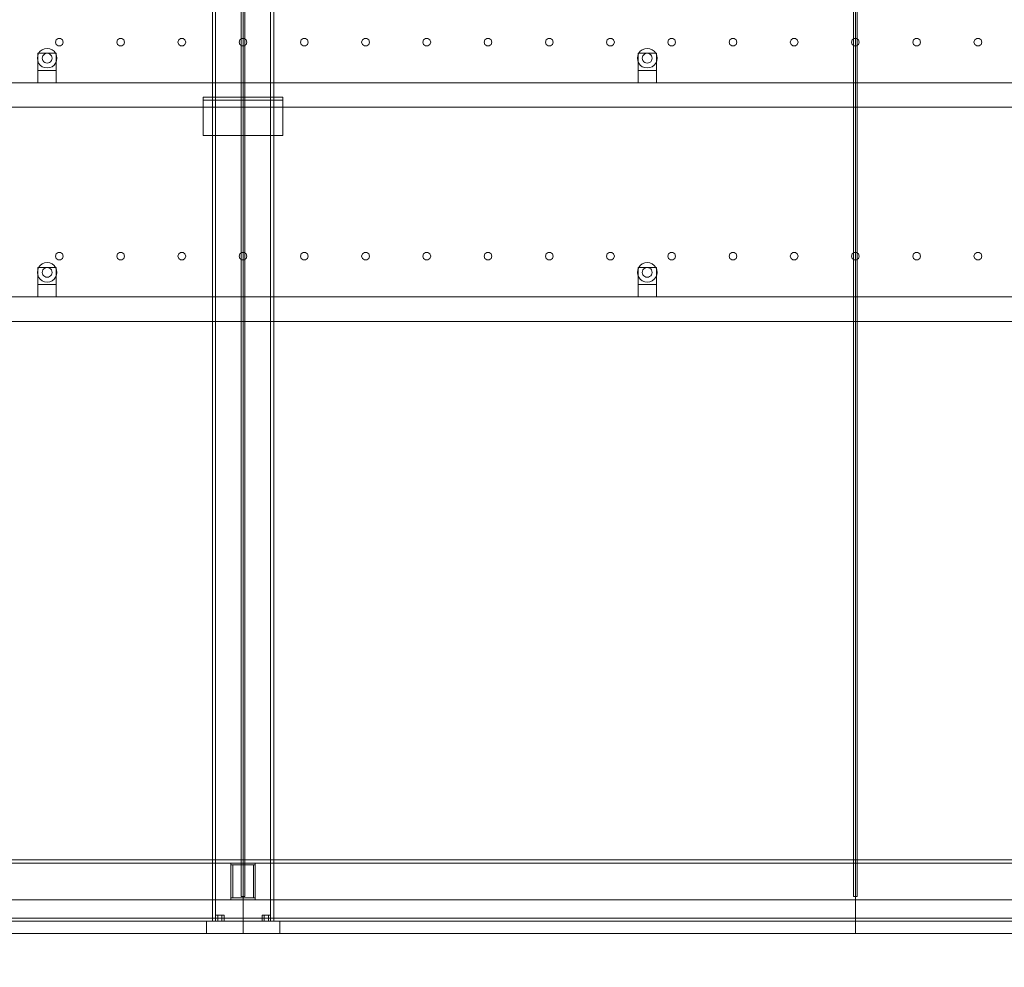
# Model space of a CAD drawing. Header units: millimetres. Extents: x -4738 to 65662, y -68080 to 6847.
# Tile 1050 of 1056: x 52096 to 53704, y -55 to 1493. Entities that reach past the tile are written whole.
import ezdxf

# ---------------------------------------------------------------- set-up
doc = ezdxf.new("R2010")
doc.units = ezdxf.units.MM
for name, color, linetype, lineweight in [('COTAS_O', 1, 'Continuous', 0), ('COTAS_P', 1, 'Continuous', 0), ('lateral_secador', 7, 'Continuous', 0)]:
    doc.layers.add(name, color=color, linetype=linetype, lineweight=lineweight)
doc.dimstyles.new('R19_100', dxfattribs={"dimtxt": 250, "dimasz": 150, "dimexe": 150, "dimexo": 80, "dimgap": 100, "dimtad": 1, "dimtih": 1, "dimtoh": 1, "dimdsep": 46, "dimcen": 0.09, "dimadec": 0, "dimazin": 0, "dimtfac": 1, "dimtdec": 4, "dimtofl": 0, "dimtmove": 0, "dimatfit": 3, "dimfxl": 1, "dimtolj": 1, "dimtzin": 0, "dimarcsym": 0})

# ---------------------------------------------------------------- blocks, each defined once
blk = doc.blocks.new('DIM_R30_28')
at = {"layer": 'COTAS_O'}
for p, q in [((40461.1, 0), (40461.1, -900)), ((60461.1, 0), (60461.1, -900)), ((40461.1, -900), (40611.1, -855)), ((60461.1, -900), (60311.1, -855)), ((40461.1, -900), (60461.1, -900)), ((40461.1, -900), (40611.1, -945)), ((60461.1, -900), (60311.1, -945))]:
    blk.add_line(p, q, dxfattribs=at)
blk.add_text('20000 O', height=250, dxfattribs=at).set_placement((50461.1, -800))
blk = doc.blocks.new('DIM_R30_32')
at = {"layer": 'COTAS_P'}
for p, q in [((112.7, 0), (112.7, -2500)), ((65298.1, 0), (65298.1, -2500)), ((112.7, -2500), (262.7, -2455)), ((65298.1, -2500), (65148.1, -2455)), ((112.7, -2500), (65298.1, -2500)), ((112.7, -2500), (262.7, -2545)), ((65298.1, -2500), (65148.1, -2545))]:
    blk.add_line(p, q, dxfattribs=at)
blk.add_text('65185.39 P', height=250, dxfattribs=at).set_placement((32705.4, -2400))

msp = doc.modelspace()

# ---------------------------------------------------------------- linework, layer by layer
at = {"layer": 'lateral_secador'}
for p, q in [((52411.134, 2925), (52411.134, 20)), ((52416.134, 20), (52416.134, 2925)), ((52458.134, 2925), (52458.134, 60)), ((52461.134, 0), (52461.134, 2925)), ((52464.134, 60), (52464.134, 2925)), ((52506.134, 2925), (52506.134, 20)), ((52511.134, 20), (52511.134, 2925)), ((53458.134, 2925), (53458.134, 60)), ((53461.134, 0), (53461.134, 2925)), ((53464.134, 60), (53464.134, 2925)), ((52155.997, 1460.082), (52154.784, 1456.35)), ((52154.784, 1456.35), (52155.997, 1452.618)), ((52159.172, 1462.389), (52155.997, 1460.082)), ((52155.997, 1452.618), (52159.172, 1450.311)), ((52163.096, 1462.389), (52159.172, 1462.389)), ((52159.172, 1450.311), (52163.096, 1450.311)), ((52166.271, 1460.082), (52163.096, 1462.389)), ((52163.096, 1450.311), (52166.271, 1452.618)), ((52167.484, 1456.35), (52166.271, 1460.082)), ((52166.271, 1452.618), (52167.484, 1456.35)), ((52255.997, 1460.082), (52254.784, 1456.35)), ((52254.784, 1456.35), (52255.997, 1452.618)), ((52259.172, 1462.389), (52255.997, 1460.082)), ((52255.997, 1452.618), (52259.172, 1450.311)), ((52263.096, 1462.389), (52259.172, 1462.389)), ((52259.172, 1450.311), (52263.096, 1450.311)), ((52266.271, 1460.082), (52263.096, 1462.389)), ((52263.096, 1450.311), (52266.271, 1452.618)), ((52267.484, 1456.35), (52266.271, 1460.082)), ((52266.271, 1452.618), (52267.484, 1456.35)), ((52355.997, 1460.082), (52354.784, 1456.35)), ((52354.784, 1456.35), (52355.997, 1452.618)), ((52359.172, 1462.389), (52355.997, 1460.082)), ((52355.997, 1452.618), (52359.172, 1450.311)), ((52363.096, 1462.389), (52359.172, 1462.389)), ((52359.172, 1450.311), (52363.096, 1450.311)), ((52366.271, 1460.082), (52363.096, 1462.389)), ((52363.096, 1450.311), (52366.271, 1452.618)), ((52367.484, 1456.35), (52366.271, 1460.082)), ((52366.271, 1452.618), (52367.484, 1456.35)), ((52455.997, 1460.082), (52454.784, 1456.35)), ((52454.784, 1456.35), (52455.997, 1452.618)), ((52459.172, 1462.389), (52455.997, 1460.082)), ((52455.997, 1452.618), (52459.172, 1450.311)), ((52463.096, 1462.389), (52459.172, 1462.389)), ((52459.172, 1450.311), (52463.096, 1450.311)), ((52466.271, 1460.082), (52463.096, 1462.389)), ((52463.096, 1450.311), (52466.271, 1452.618)), ((52467.484, 1456.35), (52466.271, 1460.082)), ((52466.271, 1452.618), (52467.484, 1456.35)), ((52555.997, 1460.082), (52554.784, 1456.35)), ((52554.784, 1456.35), (52555.997, 1452.618)), ((52559.172, 1462.389), (52555.997, 1460.082)), ((52555.997, 1452.618), (52559.172, 1450.311)), ((52563.096, 1462.389), (52559.172, 1462.389)), ((52559.172, 1450.311), (52563.096, 1450.311)), ((52566.271, 1460.082), (52563.096, 1462.389)), ((52563.096, 1450.311), (52566.271, 1452.618)), ((52567.484, 1456.35), (52566.271, 1460.082)), ((52566.271, 1452.618), (52567.484, 1456.35)), ((52655.997, 1460.082), (52654.784, 1456.35)), ((52654.784, 1456.35), (52655.997, 1452.618)), ((52659.172, 1462.389), (52655.997, 1460.082)), ((52655.997, 1452.618), (52659.172, 1450.311)), ((52663.096, 1462.389), (52659.172, 1462.389)), ((52659.172, 1450.311), (52663.096, 1450.311)), ((52666.271, 1460.082), (52663.096, 1462.389)), ((52663.096, 1450.311), (52666.271, 1452.618)), ((52667.484, 1456.35), (52666.271, 1460.082)), ((52666.271, 1452.618), (52667.484, 1456.35)), ((52755.997, 1460.082), (52754.784, 1456.35)), ((52754.784, 1456.35), (52755.997, 1452.618)), ((52759.172, 1462.389), (52755.997, 1460.082)), ((52755.997, 1452.618), (52759.172, 1450.311)), ((52763.096, 1462.389), (52759.172, 1462.389)), ((52759.172, 1450.311), (52763.096, 1450.311)), ((52766.271, 1460.082), (52763.096, 1462.389)), ((52763.096, 1450.311), (52766.271, 1452.618)), ((52767.484, 1456.35), (52766.271, 1460.082)), ((52766.271, 1452.618), (52767.484, 1456.35)), ((52855.997, 1460.082), (52854.784, 1456.35)), ((52854.784, 1456.35), (52855.997, 1452.618)), ((52859.172, 1462.389), (52855.997, 1460.082)), ((52855.997, 1452.618), (52859.172, 1450.311)), ((52863.096, 1462.389), (52859.172, 1462.389)), ((52859.172, 1450.311), (52863.096, 1450.311)), ((52866.271, 1460.082), (52863.096, 1462.389)), ((52863.096, 1450.311), (52866.271, 1452.618)), ((52867.484, 1456.35), (52866.271, 1460.082)), ((52866.271, 1452.618), (52867.484, 1456.35)), ((52955.997, 1460.082), (52954.784, 1456.35)), ((52954.784, 1456.35), (52955.997, 1452.618)), ((52959.172, 1462.389), (52955.997, 1460.082)), ((52955.997, 1452.618), (52959.172, 1450.311)), ((52963.096, 1462.389), (52959.172, 1462.389)), ((52959.172, 1450.311), (52963.096, 1450.311)), ((52966.271, 1460.082), (52963.096, 1462.389)), ((52963.096, 1450.311), (52966.271, 1452.618)), ((52967.484, 1456.35), (52966.271, 1460.082)), ((52966.271, 1452.618), (52967.484, 1456.35)), ((53055.997, 1460.082), (53054.784, 1456.35)), ((53054.784, 1456.35), (53055.997, 1452.618)), ((53059.172, 1462.389), (53055.997, 1460.082)), ((53055.997, 1452.618), (53059.172, 1450.311)), ((53063.096, 1462.389), (53059.172, 1462.389)), ((53059.172, 1450.311), (53063.096, 1450.311)), ((53066.271, 1460.082), (53063.096, 1462.389)), ((53063.096, 1450.311), (53066.271, 1452.618)), ((53067.484, 1456.35), (53066.271, 1460.082)), ((53066.271, 1452.618), (53067.484, 1456.35)), ((53155.997, 1460.082), (53154.784, 1456.35)), ((53154.784, 1456.35), (53155.997, 1452.618)), ((53159.172, 1462.389), (53155.997, 1460.082)), ((53155.997, 1452.618), (53159.172, 1450.311)), ((53163.096, 1462.389), (53159.172, 1462.389)), ((53159.172, 1450.311), (53163.096, 1450.311)), ((53166.271, 1460.082), (53163.096, 1462.389)), ((53163.096, 1450.311), (53166.271, 1452.618)), ((53167.484, 1456.35), (53166.271, 1460.082)), ((53166.271, 1452.618), (53167.484, 1456.35)), ((53255.997, 1460.082), (53254.784, 1456.35)), ((53254.784, 1456.35), (53255.997, 1452.618)), ((53259.172, 1462.389), (53255.997, 1460.082)), ((53255.997, 1452.618), (53259.172, 1450.311)), ((53263.096, 1462.389), (53259.172, 1462.389)), ((53259.172, 1450.311), (53263.096, 1450.311)), ((53266.271, 1460.082), (53263.096, 1462.389)), ((53263.096, 1450.311), (53266.271, 1452.618)), ((53267.484, 1456.35), (53266.271, 1460.082)), ((53266.271, 1452.618), (53267.484, 1456.35)), ((53355.997, 1460.082), (53354.784, 1456.35)), ((53354.784, 1456.35), (53355.997, 1452.618)), ((53359.172, 1462.389), (53355.997, 1460.082)), ((53355.997, 1452.618), (53359.172, 1450.311)), ((53363.096, 1462.389), (53359.172, 1462.389)), ((53359.172, 1450.311), (53363.096, 1450.311)), ((53366.271, 1460.082), (53363.096, 1462.389)), ((53363.096, 1450.311), (53366.271, 1452.618)), ((53367.484, 1456.35), (53366.271, 1460.082)), ((53366.271, 1452.618), (53367.484, 1456.35)), ((53455.997, 1460.082), (53454.784, 1456.35)), ((53454.784, 1456.35), (53455.997, 1452.618)), ((53459.172, 1462.389), (53455.997, 1460.082)), ((53455.997, 1452.618), (53459.172, 1450.311)), ((53463.096, 1462.389), (53459.172, 1462.389)), ((53459.172, 1450.311), (53463.096, 1450.311)), ((53466.271, 1460.082), (53463.096, 1462.389)), ((53463.096, 1450.311), (53466.271, 1452.618)), ((53467.484, 1456.35), (53466.271, 1460.082)), ((53466.271, 1452.618), (53467.484, 1456.35)), ((53555.997, 1460.082), (53554.784, 1456.35)), ((53554.784, 1456.35), (53555.997, 1452.618)), ((53559.172, 1462.389), (53555.997, 1460.082)), ((53555.997, 1452.618), (53559.172, 1450.311)), ((53563.096, 1462.389), (53559.172, 1462.389)), ((53559.172, 1450.311), (53563.096, 1450.311)), ((53566.271, 1460.082), (53563.096, 1462.389)), ((53563.096, 1450.311), (53566.271, 1452.618)), ((53567.484, 1456.35), (53566.271, 1460.082)), ((53566.271, 1452.618), (53567.484, 1456.35)), ((53655.997, 1460.082), (53654.784, 1456.35)), ((53654.784, 1456.35), (53655.997, 1452.618)), ((53659.172, 1462.389), (53655.997, 1460.082)), ((53655.997, 1452.618), (53659.172, 1450.311)), ((53663.096, 1462.389), (53659.172, 1462.389)), ((53659.172, 1450.311), (53663.096, 1450.311)), ((53666.271, 1460.082), (53663.096, 1462.389)), ((53663.096, 1450.311), (53666.271, 1452.618)), ((53667.484, 1456.35), (53666.271, 1460.082)), ((53666.271, 1452.618), (53667.484, 1456.35)), ((52125.679, 1434.141), (52125.134, 1430)), ((52127.277, 1438), (52125.679, 1434.141)), ((52126.134, 1438), (52156.134, 1438)), ((52126.134, 1438), (52126.134, 1410)), ((52129.82, 1441.314), (52127.277, 1438)), ((52133.134, 1443.856), (52129.82, 1441.314)), ((52136.993, 1445.455), (52133.134, 1443.856)), ((52133.406, 1432.071), (52133.134, 1430)), ((52134.206, 1434), (52133.406, 1432.071)), ((52135.477, 1435.657), (52134.206, 1434)), ((52137.134, 1436.928), (52135.477, 1435.657)), ((52141.134, 1446), (52136.993, 1445.455)), ((52139.063, 1437.727), (52137.134, 1436.928)), ((52141.134, 1438), (52139.063, 1437.727)), ((52145.275, 1445.455), (52141.134, 1446)), ((52143.204, 1437.727), (52141.134, 1438)), ((52145.134, 1436.928), (52143.204, 1437.727)), ((52146.791, 1435.657), (52145.134, 1436.928)), ((52149.134, 1443.856), (52145.275, 1445.455)), ((52148.062, 1434), (52146.791, 1435.657)), ((52148.861, 1432.071), (52148.062, 1434)), ((52149.134, 1430), (52148.861, 1432.071)), ((52152.448, 1441.314), (52149.134, 1443.856)), ((52154.99, 1438), (52152.448, 1441.314)), ((52156.589, 1434.141), (52154.99, 1438)), ((52156.134, 1410), (52156.134, 1438)), ((52157.134, 1430), (52156.589, 1434.141)), ((53105.679, 1434.141), (53105.134, 1430)), ((53107.277, 1438), (53105.679, 1434.141)), ((53106.134, 1438), (53136.134, 1438)), ((53106.134, 1438), (53106.134, 1410)), ((53109.82, 1441.314), (53107.277, 1438)), ((53113.134, 1443.856), (53109.82, 1441.314)), ((53116.993, 1445.455), (53113.134, 1443.856)), ((53113.406, 1432.071), (53113.134, 1430)), ((53114.206, 1434), (53113.406, 1432.071)), ((53115.477, 1435.657), (53114.206, 1434)), ((53117.134, 1436.928), (53115.477, 1435.657)), ((53121.134, 1446), (53116.993, 1445.455)), ((53119.063, 1437.727), (53117.134, 1436.928)), ((53121.134, 1438), (53119.063, 1437.727)), ((53125.275, 1445.455), (53121.134, 1446)), ((53123.204, 1437.727), (53121.134, 1438)), ((53125.134, 1436.928), (53123.204, 1437.727)), ((53126.791, 1435.657), (53125.134, 1436.928)), ((53129.134, 1443.856), (53125.275, 1445.455)), ((53128.062, 1434), (53126.791, 1435.657)), ((53128.861, 1432.071), (53128.062, 1434)), ((53129.134, 1430), (53128.861, 1432.071)), ((53132.448, 1441.314), (53129.134, 1443.856)), ((53134.99, 1438), (53132.448, 1441.314)), ((53136.589, 1434.141), (53134.99, 1438)), ((53136.134, 1410), (53136.134, 1438)), ((53137.134, 1430), (53136.589, 1434.141)), ((52125.134, 1430), (52125.679, 1425.859)), ((52125.679, 1425.859), (52127.277, 1422)), ((52127.277, 1422), (52129.82, 1418.686)), ((52129.82, 1418.686), (52133.134, 1416.144)), ((52133.134, 1430), (52133.406, 1427.929)), ((52133.134, 1416.144), (52136.993, 1414.545)), ((52133.406, 1427.929), (52134.206, 1426)), ((52134.206, 1426), (52135.477, 1424.343)), ((52135.477, 1424.343), (52137.134, 1423.072)), ((52137.134, 1423.072), (52139.063, 1422.273)), ((52139.063, 1422.273), (52141.134, 1422)), ((52141.134, 1422), (52143.204, 1422.273)), ((52143.204, 1422.273), (52145.134, 1423.072)), ((52145.134, 1423.072), (52146.791, 1424.343)), ((52145.275, 1414.545), (52149.134, 1416.144)), ((52146.791, 1424.343), (52148.062, 1426)), ((52148.062, 1426), (52148.861, 1427.929)), ((52148.861, 1427.929), (52149.134, 1430)), ((52149.134, 1416.144), (52152.448, 1418.686)), ((52152.448, 1418.686), (52154.99, 1422)), ((52154.99, 1422), (52156.589, 1425.859)), ((52156.589, 1425.859), (52157.134, 1430)), ((53105.134, 1430), (53105.679, 1425.859)), ((53105.679, 1425.859), (53107.277, 1422)), ((53107.277, 1422), (53109.82, 1418.686)), ((53109.82, 1418.686), (53113.134, 1416.144)), ((53113.134, 1430), (53113.406, 1427.929)), ((53113.134, 1416.144), (53116.993, 1414.545)), ((53113.406, 1427.929), (53114.206, 1426)), ((53114.206, 1426), (53115.477, 1424.343)), ((53115.477, 1424.343), (53117.134, 1423.072)), ((53117.134, 1423.072), (53119.063, 1422.273)), ((53119.063, 1422.273), (53121.134, 1422)), ((53121.134, 1422), (53123.204, 1422.273)), ((53123.204, 1422.273), (53125.134, 1423.072)), ((53125.134, 1423.072), (53126.791, 1424.343)), ((53125.275, 1414.545), (53129.134, 1416.144)), ((53126.791, 1424.343), (53128.062, 1426)), ((53128.062, 1426), (53128.861, 1427.929)), ((53128.861, 1427.929), (53129.134, 1430)), ((53129.134, 1416.144), (53132.448, 1418.686)), ((53132.448, 1418.686), (53134.99, 1422)), ((53134.99, 1422), (53136.589, 1425.859)), ((53136.589, 1425.859), (53137.134, 1430)), ((52126.134, 1410), (52156.134, 1410)), ((52126.134, 1410), (52126.134, 1390)), ((52136.993, 1414.545), (52141.134, 1414)), ((52141.134, 1414), (52145.275, 1414.545)), ((52156.134, 1390), (52156.134, 1410)), ((53106.134, 1410), (53136.134, 1410)), ((53106.134, 1410), (53106.134, 1390)), ((53116.993, 1414.545), (53121.134, 1414)), ((53121.134, 1414), (53125.275, 1414.545)), ((53136.134, 1390), (53136.134, 1410)), ((40811.134, 1390), (60111.134, 1390)), ((52126.134, 1390), (52156.134, 1390)), ((53106.134, 1390), (53136.134, 1390)), ((52396.134, 1366.5), (52526.134, 1366.5)), ((52396.134, 1366.5), (52396.134, 1303.5)), ((52396.134, 1366.5), (52396.134, 1361.5)), ((52396.134, 1361.5), (52526.134, 1361.5)), ((52526.134, 1303.5), (52526.134, 1366.5)), ((52526.134, 1361.5), (52526.134, 1366.5)), ((40811.134, 1350), (60111.134, 1350)), ((52396.134, 1303.5), (52526.134, 1303.5)), ((52155.997, 1110.082), (52154.784, 1106.35)), ((52159.172, 1112.389), (52155.997, 1110.082)), ((52163.096, 1112.389), (52159.172, 1112.389)), ((52166.271, 1110.082), (52163.096, 1112.389)), ((52167.484, 1106.35), (52166.271, 1110.082)), ((52255.997, 1110.082), (52254.784, 1106.35)), ((52259.172, 1112.389), (52255.997, 1110.082)), ((52263.096, 1112.389), (52259.172, 1112.389)), ((52266.271, 1110.082), (52263.096, 1112.389)), ((52267.484, 1106.35), (52266.271, 1110.082)), ((52355.997, 1110.082), (52354.784, 1106.35)), ((52359.172, 1112.389), (52355.997, 1110.082)), ((52363.096, 1112.389), (52359.172, 1112.389)), ((52366.271, 1110.082), (52363.096, 1112.389)), ((52367.484, 1106.35), (52366.271, 1110.082)), ((52455.997, 1110.082), (52454.784, 1106.35)), ((52459.172, 1112.389), (52455.997, 1110.082)), ((52463.096, 1112.389), (52459.172, 1112.389)), ((52466.271, 1110.082), (52463.096, 1112.389)), ((52467.484, 1106.35), (52466.271, 1110.082)), ((52555.997, 1110.082), (52554.784, 1106.35)), ((52559.172, 1112.389), (52555.997, 1110.082)), ((52563.096, 1112.389), (52559.172, 1112.389)), ((52566.271, 1110.082), (52563.096, 1112.389)), ((52567.484, 1106.35), (52566.271, 1110.082)), ((52655.997, 1110.082), (52654.784, 1106.35)), ((52659.172, 1112.389), (52655.997, 1110.082)), ((52663.096, 1112.389), (52659.172, 1112.389)), ((52666.271, 1110.082), (52663.096, 1112.389)), ((52667.484, 1106.35), (52666.271, 1110.082)), ((52755.997, 1110.082), (52754.784, 1106.35)), ((52759.172, 1112.389), (52755.997, 1110.082)), ((52763.096, 1112.389), (52759.172, 1112.389)), ((52766.271, 1110.082), (52763.096, 1112.389)), ((52767.484, 1106.35), (52766.271, 1110.082)), ((52855.997, 1110.082), (52854.784, 1106.35)), ((52859.172, 1112.389), (52855.997, 1110.082)), ((52863.096, 1112.389), (52859.172, 1112.389)), ((52866.271, 1110.082), (52863.096, 1112.389)), ((52867.484, 1106.35), (52866.271, 1110.082)), ((52955.997, 1110.082), (52954.784, 1106.35)), ((52959.172, 1112.389), (52955.997, 1110.082)), ((52963.096, 1112.389), (52959.172, 1112.389)), ((52966.271, 1110.082), (52963.096, 1112.389)), ((52967.484, 1106.35), (52966.271, 1110.082)), ((53055.997, 1110.082), (53054.784, 1106.35)), ((53059.172, 1112.389), (53055.997, 1110.082)), ((53063.096, 1112.389), (53059.172, 1112.389)), ((53066.271, 1110.082), (53063.096, 1112.389)), ((53067.484, 1106.35), (53066.271, 1110.082)), ((53155.997, 1110.082), (53154.784, 1106.35)), ((53159.172, 1112.389), (53155.997, 1110.082)), ((53163.096, 1112.389), (53159.172, 1112.389)), ((53166.271, 1110.082), (53163.096, 1112.389)), ((53167.484, 1106.35), (53166.271, 1110.082)), ((53255.997, 1110.082), (53254.784, 1106.35)), ((53259.172, 1112.389), (53255.997, 1110.082)), ((53263.096, 1112.389), (53259.172, 1112.389)), ((53266.271, 1110.082), (53263.096, 1112.389)), ((53267.484, 1106.35), (53266.271, 1110.082)), ((53355.997, 1110.082), (53354.784, 1106.35)), ((53359.172, 1112.389), (53355.997, 1110.082)), ((53363.096, 1112.389), (53359.172, 1112.389)), ((53366.271, 1110.082), (53363.096, 1112.389)), ((53367.484, 1106.35), (53366.271, 1110.082)), ((53455.997, 1110.082), (53454.784, 1106.35)), ((53459.172, 1112.389), (53455.997, 1110.082)), ((53463.096, 1112.389), (53459.172, 1112.389)), ((53466.271, 1110.082), (53463.096, 1112.389)), ((53467.484, 1106.35), (53466.271, 1110.082)), ((53555.997, 1110.082), (53554.784, 1106.35)), ((53559.172, 1112.389), (53555.997, 1110.082)), ((53563.096, 1112.389), (53559.172, 1112.389)), ((53566.271, 1110.082), (53563.096, 1112.389)), ((53567.484, 1106.35), (53566.271, 1110.082)), ((53655.997, 1110.082), (53654.784, 1106.35)), ((53659.172, 1112.389), (53655.997, 1110.082)), ((53663.096, 1112.389), (53659.172, 1112.389)), ((53666.271, 1110.082), (53663.096, 1112.389)), ((53667.484, 1106.35), (53666.271, 1110.082)), ((52133.134, 1093.856), (52129.82, 1091.314)), ((52136.993, 1095.455), (52133.134, 1093.856)), ((52141.134, 1096), (52136.993, 1095.455)), ((52145.275, 1095.455), (52141.134, 1096)), ((52149.134, 1093.856), (52145.275, 1095.455)), ((52152.448, 1091.314), (52149.134, 1093.856)), ((52154.784, 1106.35), (52155.997, 1102.618)), ((52155.997, 1102.618), (52159.172, 1100.311)), ((52159.172, 1100.311), (52163.096, 1100.311)), ((52163.096, 1100.311), (52166.271, 1102.618)), ((52166.271, 1102.618), (52167.484, 1106.35)), ((52254.784, 1106.35), (52255.997, 1102.618)), ((52255.997, 1102.618), (52259.172, 1100.311)), ((52259.172, 1100.311), (52263.096, 1100.311)), ((52263.096, 1100.311), (52266.271, 1102.618)), ((52266.271, 1102.618), (52267.484, 1106.35)), ((52354.784, 1106.35), (52355.997, 1102.618)), ((52355.997, 1102.618), (52359.172, 1100.311)), ((52359.172, 1100.311), (52363.096, 1100.311)), ((52363.096, 1100.311), (52366.271, 1102.618)), ((52366.271, 1102.618), (52367.484, 1106.35)), ((52454.784, 1106.35), (52455.997, 1102.618)), ((52455.997, 1102.618), (52459.172, 1100.311)), ((52459.172, 1100.311), (52463.096, 1100.311)), ((52463.096, 1100.311), (52466.271, 1102.618)), ((52466.271, 1102.618), (52467.484, 1106.35)), ((52554.784, 1106.35), (52555.997, 1102.618)), ((52555.997, 1102.618), (52559.172, 1100.311)), ((52559.172, 1100.311), (52563.096, 1100.311)), ((52563.096, 1100.311), (52566.271, 1102.618)), ((52566.271, 1102.618), (52567.484, 1106.35)), ((52654.784, 1106.35), (52655.997, 1102.618)), ((52655.997, 1102.618), (52659.172, 1100.311)), ((52659.172, 1100.311), (52663.096, 1100.311)), ((52663.096, 1100.311), (52666.271, 1102.618)), ((52666.271, 1102.618), (52667.484, 1106.35)), ((52754.784, 1106.35), (52755.997, 1102.618)), ((52755.997, 1102.618), (52759.172, 1100.311)), ((52759.172, 1100.311), (52763.096, 1100.311)), ((52763.096, 1100.311), (52766.271, 1102.618)), ((52766.271, 1102.618), (52767.484, 1106.35)), ((52854.784, 1106.35), (52855.997, 1102.618)), ((52855.997, 1102.618), (52859.172, 1100.311)), ((52859.172, 1100.311), (52863.096, 1100.311)), ((52863.096, 1100.311), (52866.271, 1102.618)), ((52866.271, 1102.618), (52867.484, 1106.35)), ((52954.784, 1106.35), (52955.997, 1102.618)), ((52955.997, 1102.618), (52959.172, 1100.311)), ((52959.172, 1100.311), (52963.096, 1100.311)), ((52963.096, 1100.311), (52966.271, 1102.618)), ((52966.271, 1102.618), (52967.484, 1106.35)), ((53054.784, 1106.35), (53055.997, 1102.618)), ((53055.997, 1102.618), (53059.172, 1100.311)), ((53059.172, 1100.311), (53063.096, 1100.311)), ((53063.096, 1100.311), (53066.271, 1102.618)), ((53066.271, 1102.618), (53067.484, 1106.35)), ((53113.134, 1093.856), (53109.82, 1091.314)), ((53116.993, 1095.455), (53113.134, 1093.856)), ((53121.134, 1096), (53116.993, 1095.455)), ((53125.275, 1095.455), (53121.134, 1096)), ((53129.134, 1093.856), (53125.275, 1095.455)), ((53132.448, 1091.314), (53129.134, 1093.856)), ((53154.784, 1106.35), (53155.997, 1102.618)), ((53155.997, 1102.618), (53159.172, 1100.311)), ((53159.172, 1100.311), (53163.096, 1100.311)), ((53163.096, 1100.311), (53166.271, 1102.618)), ((53166.271, 1102.618), (53167.484, 1106.35)), ((53254.784, 1106.35), (53255.997, 1102.618)), ((53255.997, 1102.618), (53259.172, 1100.311)), ((53259.172, 1100.311), (53263.096, 1100.311)), ((53263.096, 1100.311), (53266.271, 1102.618)), ((53266.271, 1102.618), (53267.484, 1106.35)), ((53354.784, 1106.35), (53355.997, 1102.618)), ((53355.997, 1102.618), (53359.172, 1100.311)), ((53359.172, 1100.311), (53363.096, 1100.311)), ((53363.096, 1100.311), (53366.271, 1102.618)), ((53366.271, 1102.618), (53367.484, 1106.35)), ((53454.784, 1106.35), (53455.997, 1102.618)), ((53455.997, 1102.618), (53459.172, 1100.311)), ((53459.172, 1100.311), (53463.096, 1100.311)), ((53463.096, 1100.311), (53466.271, 1102.618)), ((53466.271, 1102.618), (53467.484, 1106.35)), ((53554.784, 1106.35), (53555.997, 1102.618)), ((53555.997, 1102.618), (53559.172, 1100.311)), ((53559.172, 1100.311), (53563.096, 1100.311)), ((53563.096, 1100.311), (53566.271, 1102.618)), ((53566.271, 1102.618), (53567.484, 1106.35)), ((53654.784, 1106.35), (53655.997, 1102.618)), ((53655.997, 1102.618), (53659.172, 1100.311)), ((53659.172, 1100.311), (53663.096, 1100.311)), ((53663.096, 1100.311), (53666.271, 1102.618)), ((53666.271, 1102.618), (53667.484, 1106.35)), ((52125.679, 1084.141), (52125.134, 1080)), ((52125.134, 1080), (52125.679, 1075.859)), ((52127.277, 1088), (52125.679, 1084.141)), ((52126.134, 1088), (52156.134, 1088)), ((52126.134, 1088), (52126.134, 1060)), ((52129.82, 1091.314), (52127.277, 1088)), ((52133.406, 1082.071), (52133.134, 1080)), ((52133.134, 1080), (52133.406, 1077.929)), ((52134.206, 1084), (52133.406, 1082.071)), ((52133.406, 1077.929), (52134.206, 1076)), ((52135.477, 1085.657), (52134.206, 1084)), ((52137.134, 1086.928), (52135.477, 1085.657)), ((52139.063, 1087.727), (52137.134, 1086.928)), ((52141.134, 1088), (52139.063, 1087.727)), ((52143.204, 1087.727), (52141.134, 1088)), ((52145.134, 1086.928), (52143.204, 1087.727)), ((52146.791, 1085.657), (52145.134, 1086.928)), ((52148.062, 1084), (52146.791, 1085.657)), ((52148.861, 1082.071), (52148.062, 1084)), ((52148.062, 1076), (52148.861, 1077.929)), ((52149.134, 1080), (52148.861, 1082.071)), ((52148.861, 1077.929), (52149.134, 1080)), ((52154.99, 1088), (52152.448, 1091.314)), ((52156.589, 1084.141), (52154.99, 1088)), ((52156.134, 1060), (52156.134, 1088)), ((52157.134, 1080), (52156.589, 1084.141)), ((52156.589, 1075.859), (52157.134, 1080)), ((53105.679, 1084.141), (53105.134, 1080)), ((53105.134, 1080), (53105.679, 1075.859)), ((53107.277, 1088), (53105.679, 1084.141)), ((53106.134, 1088), (53136.134, 1088)), ((53106.134, 1088), (53106.134, 1060)), ((53109.82, 1091.314), (53107.277, 1088)), ((53113.406, 1082.071), (53113.134, 1080)), ((53113.134, 1080), (53113.406, 1077.929)), ((53114.206, 1084), (53113.406, 1082.071)), ((53113.406, 1077.929), (53114.206, 1076)), ((53115.477, 1085.657), (53114.206, 1084)), ((53117.134, 1086.928), (53115.477, 1085.657)), ((53119.063, 1087.727), (53117.134, 1086.928)), ((53121.134, 1088), (53119.063, 1087.727)), ((53123.204, 1087.727), (53121.134, 1088)), ((53125.134, 1086.928), (53123.204, 1087.727)), ((53126.791, 1085.657), (53125.134, 1086.928)), ((53128.062, 1084), (53126.791, 1085.657)), ((53128.861, 1082.071), (53128.062, 1084)), ((53128.062, 1076), (53128.861, 1077.929)), ((53129.134, 1080), (53128.861, 1082.071)), ((53128.861, 1077.929), (53129.134, 1080)), ((53134.99, 1088), (53132.448, 1091.314)), ((53136.589, 1084.141), (53134.99, 1088)), ((53136.134, 1060), (53136.134, 1088)), ((53137.134, 1080), (53136.589, 1084.141)), ((53136.589, 1075.859), (53137.134, 1080)), ((52125.679, 1075.859), (52127.277, 1072)), ((52127.277, 1072), (52129.82, 1068.686)), ((52129.82, 1068.686), (52133.134, 1066.144)), ((52133.134, 1066.144), (52136.993, 1064.545)), ((52134.206, 1076), (52135.477, 1074.343)), ((52135.477, 1074.343), (52137.134, 1073.072)), ((52136.993, 1064.545), (52141.134, 1064)), ((52137.134, 1073.072), (52139.063, 1072.273)), ((52139.063, 1072.273), (52141.134, 1072)), ((52141.134, 1072), (52143.204, 1072.273)), ((52141.134, 1064), (52145.275, 1064.545)), ((52143.204, 1072.273), (52145.134, 1073.072)), ((52145.134, 1073.072), (52146.791, 1074.343)), ((52145.275, 1064.545), (52149.134, 1066.144)), ((52146.791, 1074.343), (52148.062, 1076)), ((52149.134, 1066.144), (52152.448, 1068.686)), ((52152.448, 1068.686), (52154.99, 1072)), ((52154.99, 1072), (52156.589, 1075.859)), ((53105.679, 1075.859), (53107.277, 1072)), ((53107.277, 1072), (53109.82, 1068.686)), ((53109.82, 1068.686), (53113.134, 1066.144)), ((53113.134, 1066.144), (53116.993, 1064.545)), ((53114.206, 1076), (53115.477, 1074.343)), ((53115.477, 1074.343), (53117.134, 1073.072)), ((53116.993, 1064.545), (53121.134, 1064)), ((53117.134, 1073.072), (53119.063, 1072.273)), ((53119.063, 1072.273), (53121.134, 1072)), ((53121.134, 1072), (53123.204, 1072.273)), ((53121.134, 1064), (53125.275, 1064.545)), ((53123.204, 1072.273), (53125.134, 1073.072)), ((53125.134, 1073.072), (53126.791, 1074.343)), ((53125.275, 1064.545), (53129.134, 1066.144)), ((53126.791, 1074.343), (53128.062, 1076)), ((53129.134, 1066.144), (53132.448, 1068.686)), ((53132.448, 1068.686), (53134.99, 1072)), ((53134.99, 1072), (53136.589, 1075.859)), ((52126.134, 1060), (52156.134, 1060)), ((52126.134, 1060), (52126.134, 1040)), ((52156.134, 1040), (52156.134, 1060)), ((53106.134, 1060), (53136.134, 1060)), ((53106.134, 1060), (53106.134, 1040)), ((53136.134, 1040), (53136.134, 1060)), ((40811.134, 1040), (60111.134, 1040)), ((52126.134, 1040), (52156.134, 1040)), ((53106.134, 1040), (53136.134, 1040)), ((40811.134, 1000), (60111.134, 1000)), ((40461.134, 120), (60461.134, 120)), ((40461.134, 115), (60461.134, 115)), ((52441.134, 115), (52481.134, 115)), ((52441.134, 115), (52441.134, 112)), ((52481.134, 112), (52481.134, 115)), ((52441.134, 112), (52481.134, 112)), ((52441.134, 112), (52444.134, 112)), ((52441.134, 112), (52441.134, 58)), ((52444.134, 58), (52444.134, 112)), ((52478.134, 112), (52481.134, 112)), ((52478.134, 112), (52478.134, 58)), ((52481.134, 58), (52481.134, 112)), ((40461.134, 55), (60461.134, 55)), ((52441.134, 58), (52481.134, 58)), ((52441.134, 58), (52441.134, 55)), ((52441.134, 58), (52444.134, 58)), ((52441.134, 55), (52481.134, 55)), ((52458.134, 60), (52464.134, 60)), ((52478.134, 58), (52481.134, 58)), ((52481.134, 55), (52481.134, 58)), ((53458.134, 60), (53464.134, 60)), ((40461.134, 25), (60461.134, 25)), ((40461.134, 20), (60461.134, 20)), ((52401.134, 20), (52521.134, 20)), ((52401.134, 20), (52401.134, 0)), ((52411.134, 20), (52511.134, 20)), ((52411.134, 20), (52416.134, 20)), ((52419.634, 30), (52416.134, 30)), ((52416.134, 20), (52416.134, 30)), ((52419.634, 20), (52416.134, 20)), ((52426.634, 30), (52419.634, 30)), ((52419.634, 20), (52419.634, 30)), ((52426.634, 20), (52419.634, 20)), ((52430.134, 30), (52426.634, 30)), ((52426.634, 20), (52426.634, 30)), ((52426.634, 20), (52430.134, 20)), ((52430.134, 30), (52430.134, 20)), ((52495.634, 30), (52492.134, 30)), ((52492.134, 20), (52492.134, 30)), ((52495.634, 20), (52492.134, 20)), ((52502.634, 30), (52495.634, 30)), ((52495.634, 20), (52495.634, 30)), ((52502.634, 20), (52495.634, 20)), ((52506.134, 30), (52502.634, 30)), ((52502.634, 20), (52502.634, 30)), ((52502.634, 20), (52506.134, 20)), ((52506.134, 30), (52506.134, 20)), ((52506.134, 20), (52511.134, 20)), ((52521.134, 0), (52521.134, 20)), ((40461.134, 0), (60461.134, 0)), ((51461.134, 0), (52461.134, 0)), ((52401.134, 0), (52521.134, 0)), ((52461.134, 0), (53461.134, 0)), ((53461.134, 0), (54036.134, 0))]:
    msp.add_line(p, q, dxfattribs=at)

# ---------------------------------------------------------------- dimensions: what is measured, and where the dimension line sits
at = {"layer": 'COTAS_O'}
dim = msp.add_aligned_dim(p1=(40461.134, 0), p2=(60461.134, 0), distance=-900, text='<> O', dimstyle='R19_100', dxfattribs=at)
dim.commit()
dim.dimension.update_dxf_attribs({"geometry": 'DIM_R30_28', "text_midpoint": (50461.134, -900)})
at = {"layer": 'COTAS_P'}
dim = msp.add_aligned_dim(p1=(112.7, 0), p2=(65298.0949, 0), distance=-2500, text='<> P', dimstyle='R19_100', dxfattribs=at)
dim.commit()
dim.dimension.update_dxf_attribs({"geometry": 'DIM_R30_32', "text_midpoint": (32705.3975, -2500)})

doc.saveas('drawing.dxf')
